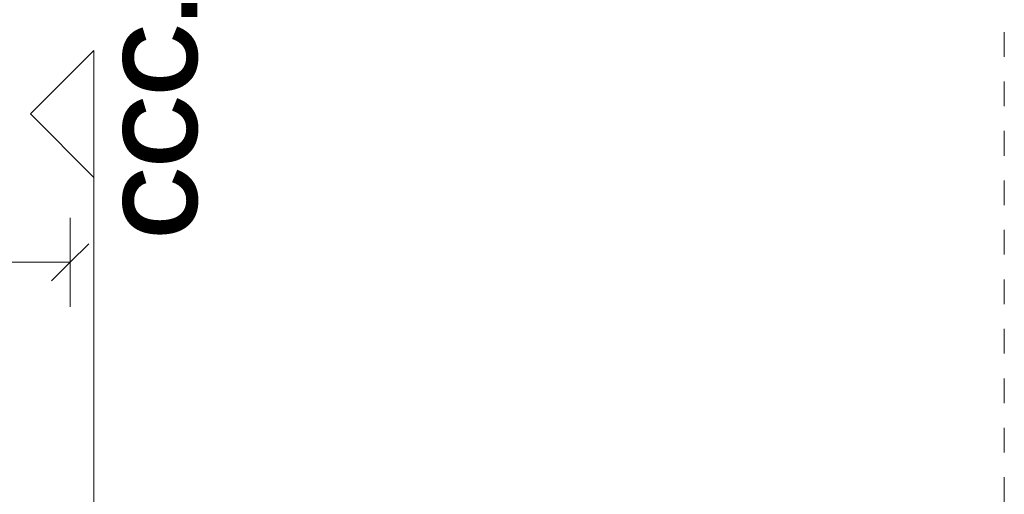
# Model space of a CAD drawing. Header units: metres. Extents: x -16.9 to 14.1, y -9.7 to 11.
# Tile 655 of 656: x 6 to 10, y 6.3 to 8.2. Entities that reach past the tile are written whole.
import ezdxf

# ---------------------------------------------------------------- set-up
doc = ezdxf.new("R2010")
doc.units = ezdxf.units.M
doc.linetypes.add('Ligne de quadrillage', pattern=[0.022225, 0.0127, -0.003175, 0.003175, -0.003175])
for name, color, linetype, lineweight in [('A-ANNO-DIMS', 211, 'Continuous', 9), ('A-ANNO-DIMS-75', 211, 'Continuous', 9), ('G-ANNO-SYMB', 111, 'Continuous', 9), ('S-GRID', 1, 'Continuous', 9)]:
    doc.layers.add(name, color=color, linetype=linetype, lineweight=lineweight)
doc.styles.add('Arial_B_1', font='arialbd.ttf', dxfattribs={"height": 0.3})
doc.styles.add('Arial_B_2', font='arialbd.ttf', dxfattribs={"height": 0.154762})
doc.dimstyles.new('Cotation_cm', dxfattribs={"dimscale": 0.3048, "dimtxt": 0.153039, "dimasz": 0.492126, "dimexe": 0.590551, "dimexo": 0.0625, "dimgap": 0.147638, "dimtad": 1, "dimdec": 0, "dimlfac": 100, "dimzin": 0, "dimdsep": 46, "dimtxsty": 'Arial_B_2', "dimblk1": 'OBLIQUE', "dimblk2": 'OBLIQUE', "dimsah": 1, "dimcen": 0.09, "dimazin": 0, "dimtfac": 1, "dimtdec": 4, "dimtix": 1, "dimtmove": 0, "dimatfit": 3, "dimfxl": 0.590551, "dimfxlon": 1, "dimtvp": 1, "dimtfill": 1, "dimtolj": 1, "dimtzin": 0, "dimarcsym": 2})

# ---------------------------------------------------------------- blocks, each defined once
blk = doc.blocks.new('Coupe - M_Marque de coupe-1590127-PH R_1 PROJET toiture haute')
at = {"layer": 'G-ANNO-SYMB'}
for p, q in [((-0.011068, 0.003417), (-0.014485, 0)), ((-0.011068, 0.003417), (-0.007651, 0)), ((-0.012, 0), (-0.014485, 0)), ((0, 0), (-0.012, 0))]:
    blk.add_line(p, q, dxfattribs=at)
blk = doc.blocks.new('DIMBLOCK7-PH R_1 PROJET toiture haute')
at = {"layer": 'A-ANNO-DIMS-75'}
for p, q in [((-9.3238, 7.1974), (-9.3238, 7.3774)), ((6.2436, 7.1974), (6.2436, 7.3774)), ((-9.3238, 7.1974), (6.2436, 7.1974)), ((-9.3238, 7.1974), (-9.3238, 7.0174)), ((6.2436, 7.1974), (6.2436, 7.0174))]:
    blk.add_line(p, q, dxfattribs=at)
at = {"layer": 'A-ANNO-DIMS-75', "lineweight": 35}
for p, q in [((-9.3238, 7.1974), (-9.2488, 7.2724)), ((6.2436, 7.1974), (6.3186, 7.2724)), ((-9.3238, 7.1974), (-9.3988, 7.1224)), ((6.2436, 7.1974), (6.1686, 7.1224))]:
    blk.add_line(p, q, dxfattribs=at)
at = {"layer": 'A-ANNO-DIMS-75', "color": 0, "insert": (-1.7733, 7.4409), "char_height": 0.15476, "width": 0.559685, "attachment_point": 1, "line_spacing_factor": 0.941778, "style": 'Arial_B_2', "bg_fill": 3, "box_fill_scale": 1.25, "bg_fill_color": 256, "bg_fill_true_color": 13158600, "bg_fill_transparency": 0}
blk.add_mtext('1557', dxfattribs=at)
blk = doc.blocks.new('_Oblique')
at = {"color": 0, "linetype": 'ByBlock', "lineweight": -2}
blk.add_line((-0.5, -0.5), (0.5, 0.5), dxfattribs=at)

msp = doc.modelspace()

# ---------------------------------------------------------------- linework, layer by layer
at = {"layer": 'G-ANNO-SYMB'}
msp.add_line((6.3396, 6.967), (6.3396, -6.4191), dxfattribs=at)
at = {"layer": 'S-GRID', "linetype": 'Ligne de quadrillage'}
msp.add_line((10.0151, -9.5717), (10.0151, 8.3345), dxfattribs=at)

# ---------------------------------------------------------------- block references
at = {"layer": 'G-ANNO-SYMB', "extrusion": (0, 0, -1), "xscale": 74.99999999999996, "yscale": 74.99999999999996, "zscale": 74.99999999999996, "rotation": 270.0000000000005}
msp.add_blockref('Coupe - M_Marque de coupe-1590127-PH R_1 PROJET toiture haute', (-6.3396, 6.967), dxfattribs=at)

# ---------------------------------------------------------------- texts
at = {"layer": 'G-ANNO-SYMB', "insert": (6.4572, 7.2923), "char_height": 0.3, "width": 1.24462, "attachment_point": 1, "rotation": 90, "style": 'Arial_B_1'}
msp.add_mtext('CCC.', dxfattribs=at)

# ---------------------------------------------------------------- next in the draw order: dimensions: what is measured, and where the dimension line sits
at = {"layer": 'A-ANNO-DIMS'}
dim = msp.add_linear_dim(base=(6.2436, 7.1974), p1=(-9.3238, 7.0174), p2=(6.2436, 7.0174), dimstyle='Cotation_cm', override={"dimpost": '<>', "dimfxl": 15.56742}, dxfattribs=at)
dim.commit()
dim.dimension.update_dxf_attribs({"geometry": 'DIMBLOCK7-PH R_1 PROJET toiture haute', "text_midpoint": (-1.5401, 7.3214)})

doc.saveas('drawing.dxf')
